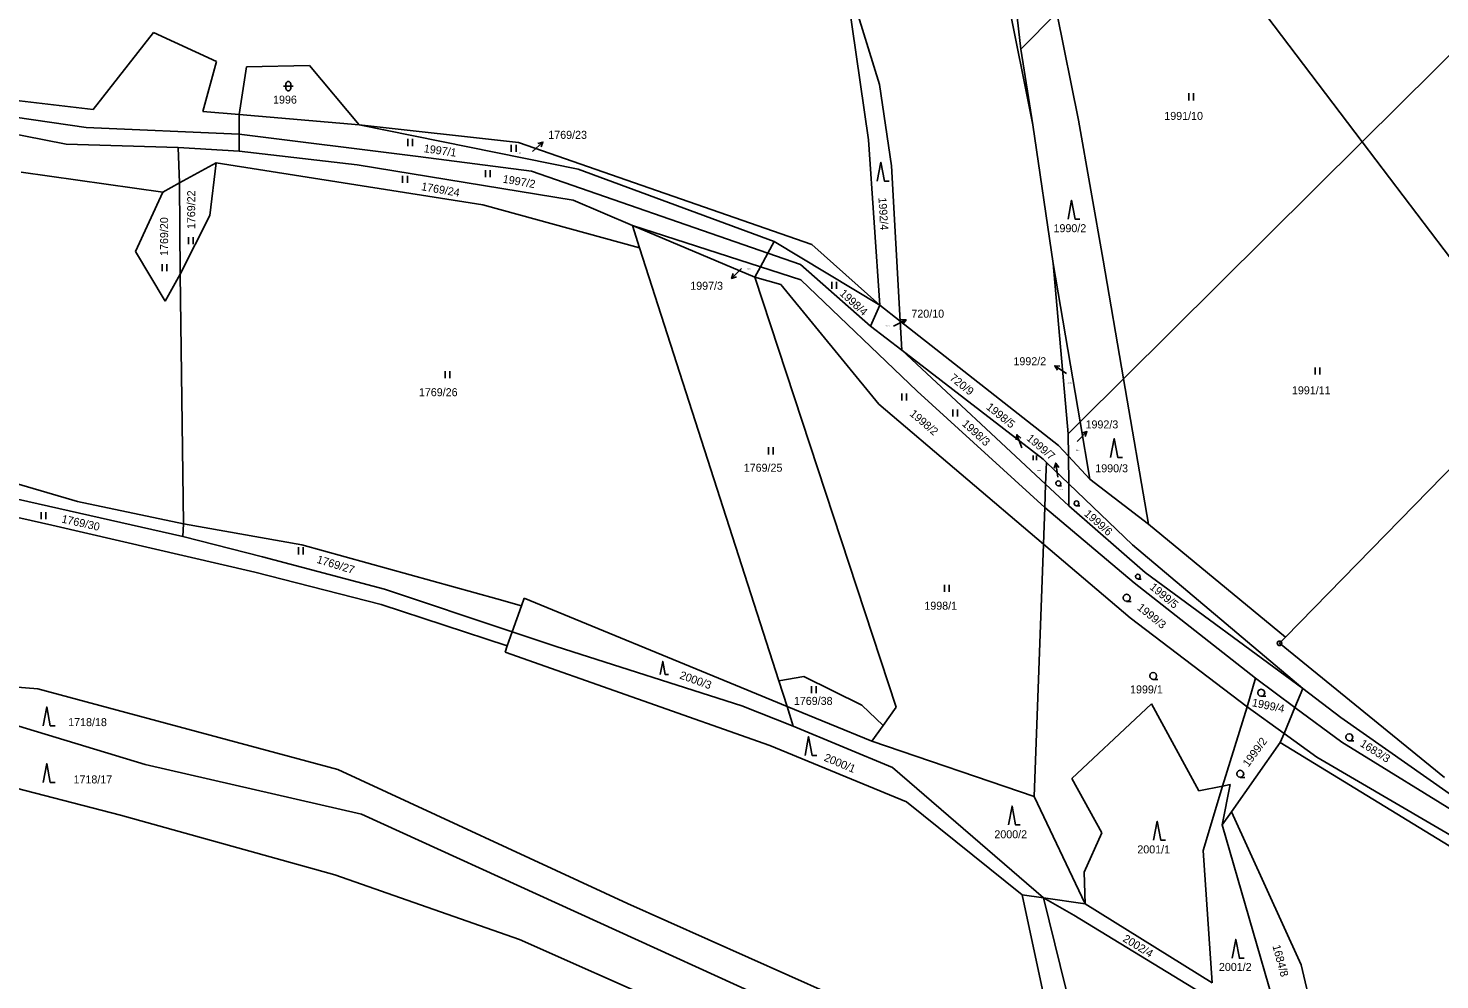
# Model space of a CAD drawing. Extents: x -609861 to -605046, y -1120287 to -1116307.
# Drawn here: x -608353.7 to -608053.8, y -1118860.6 to -1118658.5 of the extents above; entities that cross this region are included whole.
import ezdxf

# ---------------------------------------------------------------- set-up
doc = ezdxf.new("R2010")
doc.units = 0
for name, color, linetype in [('Vrstva 1', 7, 'Continuous'), ('Vrstva 2', 7, 'Continuous'), ('Vrstva 3', 7, 'Continuous'), ('Vrstva 7', 7, 'Continuous'), ('Vrstva 8', 7, 'Continuous')]:
    doc.layers.add(name, color=color, linetype=linetype)

msp = doc.modelspace()

# ---------------------------------------------------------------- linework, layer by layer
at = {"layer": 'Vrstva 1'}
for p, q in [((-607952.96, -1118566.23), (-608070.31, -1118682.67)), ((-608142.82, -1118663), (-608149.41, -1118607.38)), ((-608070.31, -1118682.67), (-608110.26, -1118629.98)), ((-608172.88, -1118670.49), (-608180.46, -1118645.84)), ((-608175.18, -1118682.23), (-608180.46, -1118645.84)), ((-608140.29, -1118679.03), (-608147.19, -1118644.82)), ((-608142.82, -1118663), (-608135.21, -1118655.28)), ((-608135.21, -1118655.28), (-608130.58, -1118678.03)), ((-608339.91, -1118675.81), (-608327.13, -1118659.45)), ((-608327.13, -1118659.45), (-608313.71, -1118665.56)), ((-608140.29, -1118679.03), (-608142.82, -1118663)), ((-608313.71, -1118665.56), (-608316.58, -1118676.21)), ((-608308.87, -1118676.87), (-608307.36, -1118666.72)), ((-608307.36, -1118666.72), (-608293.95, -1118666.45)), ((-608293.95, -1118666.45), (-608283.37, -1118679.02)), ((-608385.93, -1118670.39), (-608339.91, -1118675.81)), ((-608170.33, -1118687.74), (-608172.88, -1118670.49)), ((-608385.81, -1118673.2), (-608341.43, -1118679.6)), ((-608316.58, -1118676.21), (-608308.87, -1118676.87)), ((-608308.9, -1118681.01), (-608308.87, -1118676.87)), ((-608283.37, -1118679.02), (-608308.87, -1118676.87)), ((-608341.43, -1118679.6), (-608308.9, -1118681.01)), ((-608283.37, -1118679.02), (-608249.58, -1118682.81)), ((-608283.37, -1118679.02), (-608236.85, -1118688.43)), ((-608135.97, -1118708.47), (-608140.29, -1118679.03)), ((-608130.58, -1118678.03), (-608125.36, -1118707.78)), ((-608358.93, -1118680.56), (-608345.62, -1118683.14)), ((-608308.92, -1118684.67), (-608308.9, -1118681.01)), ((-608308.9, -1118681.01), (-608270.84, -1118685.75)), ((-608249.58, -1118682.81), (-608187.26, -1118704.5)), ((-608172.8, -1118717.36), (-608175.18, -1118682.23)), ((-608070.31, -1118682.67), (-608121.02, -1118732.99)), ((-608032.52, -1118732.51), (-608070.31, -1118682.67)), ((-608345.62, -1118683.14), (-608321.86, -1118683.84)), ((-608321.86, -1118683.84), (-608321.55, -1118691.36)), ((-608321.86, -1118683.84), (-608308.92, -1118684.67)), ((-608283.82, -1118687.57), (-608308.92, -1118684.67)), ((-608270.84, -1118685.75), (-608246.8, -1118688.92)), ((-608321.55, -1118691.36), (-608313.78, -1118687.12)), ((-608313.78, -1118687.12), (-608315.12, -1118698.32)), ((-608257.12, -1118696.06), (-608313.78, -1118687.12)), ((-608237.95, -1118695.08), (-608283.82, -1118687.57)), ((-608236.85, -1118688.43), (-608195.23, -1118703.83)), ((-608168.5, -1118720.74), (-608170.33, -1118687.74)), ((-608325.08, -1118693.35), (-608355.19, -1118689.07)), ((-608325.08, -1118693.35), (-608321.55, -1118691.36)), ((-608321.55, -1118691.36), (-608321.4, -1118710.8)), ((-608246.8, -1118688.92), (-608196.56, -1118706.29)), ((-608330.91, -1118705.98), (-608325.08, -1118693.35)), ((-608223.85, -1118705.2), (-608257.12, -1118696.06)), ((-608225.32, -1118700.42), (-608237.95, -1118695.08)), ((-608315.12, -1118698.32), (-608321.4, -1118710.8)), ((-608223.85, -1118705.2), (-608225.32, -1118700.42)), ((-608225.32, -1118700.42), (-608198.12, -1118709.19)), ((-608199.32, -1118711.41), (-608225.32, -1118700.42)), ((-608195.23, -1118703.83), (-608196.56, -1118706.29)), ((-608195.23, -1118703.83), (-608172.8, -1118717.36)), ((-608324.62, -1118716.48), (-608330.91, -1118705.98)), ((-608194.22, -1118797.12), (-608223.85, -1118705.2)), ((-608196.56, -1118706.29), (-608198.12, -1118709.19)), ((-608196.56, -1118706.29), (-608189.63, -1118708.69)), ((-608187.26, -1118704.5), (-608172.8, -1118717.36)), ((-608198.12, -1118709.19), (-608199.32, -1118711.41)), ((-608198.12, -1118709.19), (-608189.58, -1118711.95)), ((-608189.63, -1118708.69), (-608174.77, -1118721.8)), ((-608135.97, -1118708.47), (-608132.79, -1118744.67)), ((-608130.26, -1118742.16), (-608135.97, -1118708.47)), ((-608125.36, -1118707.78), (-608121.02, -1118732.99)), ((-608321.4, -1118710.8), (-608324.62, -1118716.48)), ((-608321.4, -1118710.8), (-608320.72, -1118763.82)), ((-608169.32, -1118802.72), (-608199.32, -1118711.41)), ((-608193.8, -1118712.95), (-608199.32, -1118711.41)), ((-608189.58, -1118711.95), (-608164.89, -1118735.59)), ((-608172.98, -1118738.38), (-608193.8, -1118712.95)), ((-608174.77, -1118721.8), (-608172.8, -1118717.36)), ((-608172.8, -1118717.36), (-608168.5, -1118720.74)), ((-608168.15, -1118726.9), (-608174.77, -1118721.8)), ((-608168.5, -1118720.74), (-608134.81, -1118747.19)), ((-608168.15, -1118726.9), (-608168.5, -1118720.74)), ((-608137.57, -1118755.35), (-608168.15, -1118726.9)), ((-608138.13, -1118750.07), (-608168.15, -1118726.9)), ((-608121.02, -1118732.99), (-608130.26, -1118742.16)), ((-608121.02, -1118732.99), (-608115.7, -1118763.85)), ((-608086.65, -1118787.9), (-608032.52, -1118732.51)), ((-608164.89, -1118735.59), (-608137.75, -1118760.35)), ((-608138.04, -1118768.15), (-608172.98, -1118738.38)), ((-608130.26, -1118742.16), (-608132.79, -1118744.67)), ((-608128.2, -1118754.33), (-608130.26, -1118742.16)), ((-608132.79, -1118744.67), (-608132.74, -1118749.43)), ((-608422.02, -1118747.63), (-608348.68, -1118764.1)), ((-608134.81, -1118747.19), (-608132.74, -1118749.43)), ((-608137.4, -1118750.76), (-608138.13, -1118750.07)), ((-608137.4, -1118750.76), (-608137.57, -1118755.35)), ((-608132.68, -1118755.28), (-608137.4, -1118750.76)), ((-608132.74, -1118749.43), (-608132.68, -1118755.28)), ((-608132.74, -1118749.43), (-608128.2, -1118754.33)), ((-608377.59, -1118753.65), (-608320.83, -1118766.49)), ((-608343.25, -1118759.02), (-608363.85, -1118753.06)), ((-608128.2, -1118754.33), (-608115.7, -1118763.85)), ((-608137.57, -1118755.35), (-608137.75, -1118760.35)), ((-608132.63, -1118759.94), (-608137.57, -1118755.35)), ((-608132.68, -1118755.28), (-608132.63, -1118759.94)), ((-608119.13, -1118768.24), (-608132.68, -1118755.28)), ((-608320.72, -1118763.82), (-608343.25, -1118759.02)), ((-608137.75, -1118760.35), (-608138.04, -1118768.15)), ((-608137.75, -1118760.35), (-608118.74, -1118776.31)), ((-608116.45, -1118774.14), (-608132.63, -1118759.94)), ((-608320.72, -1118763.82), (-608320.83, -1118766.49)), ((-608320.72, -1118763.82), (-608295.6, -1118768.23)), ((-608348.68, -1118764.1), (-608305.55, -1118774.08)), ((-608303.93, -1118770.84), (-608320.83, -1118766.49)), ((-608115.7, -1118763.85), (-608086.65, -1118787.9)), ((-608295.6, -1118768.23), (-608254.17, -1118779.76)), ((-608138.04, -1118768.15), (-608140, -1118821.7)), ((-608119.64, -1118783.77), (-608138.04, -1118768.15)), ((-608082.92, -1118798.77), (-608119.13, -1118768.24)), ((-608278.02, -1118777.65), (-608303.93, -1118770.84)), ((-608305.55, -1118774.08), (-608278.72, -1118780.94)), ((-608082.92, -1118798.77), (-608116.45, -1118774.14)), ((-608250.87, -1118786.73), (-608278.02, -1118777.65)), ((-608118.74, -1118776.31), (-608092.99, -1118796.58)), ((-608278.72, -1118780.94), (-608251.93, -1118789.74)), ((-608254.17, -1118779.76), (-608248.94, -1118781.23)), ((-608250.87, -1118786.73), (-608248.94, -1118781.23)), ((-608248.94, -1118781.23), (-608248.37, -1118779.61)), ((-608248.37, -1118779.61), (-608202.28, -1118798.57)), ((-608094.74, -1118802.64), (-608119.64, -1118783.77)), ((-608251.93, -1118789.74), (-608250.87, -1118786.73)), ((-608241.53, -1118789.85), (-608250.87, -1118786.73)), ((-608465.9, -1118790.13), (-608351.69, -1118798.83)), ((-608252.39, -1118791.04), (-608251.93, -1118789.74)), ((-608202.13, -1118802.48), (-608241.53, -1118789.85)), ((-608087.89, -1118789.17), (-608086.65, -1118787.9)), ((-608052.84, -1118817.65), (-608087.89, -1118789.17)), ((-608196.18, -1118810.87), (-608252.39, -1118791.04)), ((-608194.22, -1118797.12), (-608188.92, -1118796.24)), ((-608188.92, -1118796.24), (-608176.62, -1118802.35)), ((-608092.99, -1118796.58), (-608094.74, -1118802.64)), ((-608092.99, -1118796.58), (-608084.6, -1118802.78)), ((-608351.69, -1118798.83), (-608287.97, -1118816)), ((-608202.28, -1118798.57), (-608192.51, -1118802.59)), ((-608192.51, -1118802.59), (-608194.22, -1118797.12)), ((-608084.6, -1118802.78), (-608082.92, -1118798.77)), ((-608074.83, -1118804.95), (-608082.92, -1118798.77)), ((-608191.2, -1118806.77), (-608202.13, -1118802.48)), ((-608191.2, -1118806.77), (-608192.51, -1118802.59)), ((-608192.51, -1118802.59), (-608174.52, -1118809.99)), ((-608176.62, -1118802.35), (-608172.12, -1118806.63)), ((-608172.12, -1118806.63), (-608169.32, -1118802.72)), ((-608115.1, -1118802), (-608117.38, -1118804.14)), ((-608105, -1118820.5), (-608115.1, -1118802)), ((-608099.99, -1118819.51), (-608094.74, -1118802.64)), ((-608086.92, -1118808.31), (-608094.74, -1118802.64)), ((-608086.92, -1118808.31), (-608084.6, -1118802.78)), ((-608084.6, -1118802.78), (-608074.63, -1118810.15)), ((-608368.76, -1118802.83), (-608328.84, -1118814.95)), ((-608117.38, -1118804.14), (-608132, -1118817.9)), ((-608030.94, -1118835.79), (-608074.83, -1118804.95)), ((-608170.09, -1118815.53), (-608191.2, -1118806.77)), ((-608174.52, -1118809.99), (-608172.12, -1118806.63)), ((-608087.74, -1118810.27), (-608086.92, -1118808.31)), ((-608079.93, -1118813.37), (-608086.92, -1118808.31)), ((-608167.14, -1118822.84), (-608196.18, -1118810.87)), ((-608140, -1118821.7), (-608174.52, -1118809.99)), ((-608098.11, -1118824.98), (-608087.74, -1118810.27)), ((-608033.77, -1118843.31), (-608087.74, -1118810.27)), ((-608074.63, -1118810.15), (-608008.34, -1118851.21)), ((-608020.9, -1118847.94), (-608079.93, -1118813.37)), ((-608334.11, -1118825.66), (-608374.25, -1118815.33)), ((-608328.84, -1118814.95), (-608282.9, -1118825.48)), ((-608287.97, -1118816), (-608226.41, -1118844.46)), ((-608138.02, -1118843.24), (-608170.09, -1118815.53)), ((-608132, -1118817.9), (-608125.6, -1118829.4)), ((-608099.99, -1118819.51), (-608105, -1118820.5)), ((-608099.99, -1118819.51), (-608104.1, -1118833.22)), ((-608100.06, -1118827.74), (-608098.4, -1118819.2)), ((-608098.4, -1118819.2), (-608099.99, -1118819.51)), ((-608142.55, -1118842.59), (-608167.14, -1118822.84)), ((-608129.2, -1118844.5), (-608140, -1118821.7)), ((-608288.6, -1118838.38), (-608334.11, -1118825.66)), ((-608282.9, -1118825.48), (-608162.06, -1118880.51)), ((-608100.06, -1118827.74), (-608098.11, -1118824.98)), ((-608083.28, -1118857.46), (-608098.11, -1118824.98)), ((-608125.6, -1118829.4), (-608129.4, -1118837.8)), ((-608087.75, -1118870.27), (-608100.06, -1118827.74)), ((-608102.21, -1118861.28), (-608104.1, -1118833.22)), ((-608249.32, -1118852.09), (-608288.6, -1118838.38)), ((-608129.4, -1118837.8), (-608129.2, -1118844.5)), ((-608226.41, -1118844.46), (-608162.99, -1118872.68)), ((-608138.02, -1118843.24), (-608142.55, -1118842.59)), ((-608137.59, -1118865.77), (-608142.55, -1118842.59)), ((-608138.02, -1118843.24), (-608130.4, -1118874.16)), ((-608129.2, -1118844.5), (-608138.02, -1118843.24)), ((-608131.61, -1118846.9), (-608138.02, -1118843.24)), ((-608102.21, -1118861.28), (-608129.2, -1118844.5)), ((-608101.96, -1118865.01), (-608131.61, -1118846.9)), ((-608217.13, -1118866.39), (-608249.32, -1118852.09)), ((-608078.13, -1118879.51), (-608083.28, -1118857.46))]:
    msp.add_line(p, q, dxfattribs=at)
at = {"layer": 'Vrstva 3'}
for p, q in [((-608107.15, -1118672.35), (-608107.15, -1118673.85)), ((-608106.15, -1118673.85), (-608106.15, -1118672.35)), ((-608273.1, -1118682.05), (-608273.1, -1118683.55)), ((-608272.1, -1118683.55), (-608272.1, -1118682.05)), ((-608251.08, -1118683.31), (-608251.08, -1118684.81)), ((-608250.08, -1118684.81), (-608250.08, -1118683.31)), ((-608256.54, -1118688.67), (-608256.54, -1118690.17)), ((-608255.54, -1118690.17), (-608255.54, -1118688.67)), ((-608274.17, -1118689.87), (-608274.17, -1118691.37)), ((-608273.17, -1118691.37), (-608273.17, -1118689.87)), ((-608319.69, -1118702.9), (-608319.69, -1118704.4)), ((-608318.69, -1118704.4), (-608318.69, -1118702.9)), ((-608325.25, -1118708.65), (-608325.25, -1118710.15)), ((-608324.25, -1118710.15), (-608324.25, -1118708.65)), ((-608183, -1118712.39), (-608183, -1118713.89)), ((-608182, -1118713.89), (-608182, -1118712.39)), ((-608080.3, -1118730.61), (-608080.3, -1118732.11)), ((-608079.3, -1118732.11), (-608079.3, -1118730.61)), ((-608265.11, -1118731.36), (-608265.11, -1118732.86)), ((-608264.11, -1118732.86), (-608264.11, -1118731.36)), ((-608168.11, -1118736.08), (-608168.11, -1118737.58)), ((-608167.11, -1118737.58), (-608167.11, -1118736.08)), ((-608157.29, -1118739.49), (-608157.29, -1118740.99)), ((-608156.29, -1118740.99), (-608156.29, -1118739.49)), ((-608196.46, -1118747.54), (-608196.46, -1118749.04)), ((-608195.46, -1118749.04), (-608195.46, -1118747.54)), ((-608140.22, -1118749.25), (-608140.22, -1118750.3)), ((-608139.52, -1118750.3), (-608139.52, -1118749.25)), ((-608350.96, -1118761.33), (-608350.96, -1118762.83)), ((-608349.96, -1118762.83), (-608349.96, -1118761.33)), ((-608296.29, -1118768.78), (-608296.29, -1118770.28)), ((-608295.29, -1118770.28), (-608295.29, -1118768.78)), ((-608159.04, -1118776.77), (-608159.04, -1118778.27)), ((-608158.04, -1118778.27), (-608158.04, -1118776.77)), ((-608187.31, -1118798.27), (-608187.31, -1118799.77)), ((-608186.31, -1118799.77), (-608186.31, -1118798.27))]:
    msp.add_line(p, q, dxfattribs=at)
for points in [[(-608299.45, -1118670.84), (-608298.18, -1118670.84), (-608297.45, -1118670.84)], [(-608173.33, -1118690.99), (-608172.58, -1118686.99), (-608171.83, -1118690.99), (-608170.83, -1118690.99)], [(-608132.81, -1118699.07), (-608132.06, -1118695.07), (-608131.31, -1118699.07), (-608130.31, -1118699.07)], [(-608123.76, -1118749.69), (-608123.01, -1118745.69), (-608122.26, -1118749.69), (-608121.26, -1118749.69)], [(-608134.87, -1118755.71), (-608135.136, -1118755.64), (-608135.325, -1118755.451), (-608135.395, -1118755.192), (-608135.325, -1118754.933), (-608135.136, -1118754.744), (-608134.877, -1118754.674), (-608134.618, -1118754.744), (-608134.429, -1118754.933), (-608134.359, -1118755.199), (-608134.429, -1118755.465), (-608134.618, -1118755.654), (-608134.884, -1118755.724), (-608134.184, -1118755.724)], [(-608131.01, -1118759.97), (-608131.276, -1118759.9), (-608131.465, -1118759.711), (-608131.535, -1118759.452), (-608131.465, -1118759.193), (-608131.276, -1118759.004), (-608131.017, -1118758.934), (-608130.758, -1118759.004), (-608130.569, -1118759.193), (-608130.499, -1118759.459), (-608130.569, -1118759.725), (-608130.758, -1118759.914), (-608131.024, -1118759.984), (-608130.324, -1118759.984)], [(-608117.95, -1118775.51), (-608118.205, -1118775.443), (-608118.386, -1118775.262), (-608118.452, -1118775.014), (-608118.386, -1118774.766), (-608118.205, -1118774.585), (-608117.957, -1118774.518), (-608117.709, -1118774.585), (-608117.528, -1118774.766), (-608117.461, -1118775.021), (-608117.528, -1118775.276), (-608117.709, -1118775.456), (-608117.963, -1118775.523), (-608117.293, -1118775.523)], [(-608120.35, -1118780.25), (-608120.73, -1118780.15), (-608121, -1118779.88), (-608121.1, -1118779.51), (-608121, -1118779.14), (-608120.73, -1118778.87), (-608120.36, -1118778.77), (-608119.99, -1118778.87), (-608119.72, -1118779.14), (-608119.62, -1118779.52), (-608119.72, -1118779.9), (-608119.99, -1118780.17), (-608120.37, -1118780.27), (-608119.37, -1118780.27)], [(-608219.435, -1118795.82), (-608218.91, -1118793.02), (-608218.385, -1118795.82), (-608217.685, -1118795.82)], [(-608114.72, -1118796.84), (-608115.1, -1118796.74), (-608115.37, -1118796.47), (-608115.47, -1118796.1), (-608115.37, -1118795.73), (-608115.1, -1118795.46), (-608114.73, -1118795.36), (-608114.36, -1118795.46), (-608114.09, -1118795.73), (-608113.99, -1118796.11), (-608114.09, -1118796.49), (-608114.36, -1118796.76), (-608114.74, -1118796.86), (-608113.74, -1118796.86)], [(-608091.77, -1118800.41), (-608092.15, -1118800.31), (-608092.42, -1118800.04), (-608092.52, -1118799.67), (-608092.42, -1118799.3), (-608092.15, -1118799.03), (-608091.78, -1118798.93), (-608091.41, -1118799.03), (-608091.14, -1118799.3), (-608091.04, -1118799.68), (-608091.14, -1118800.06), (-608091.41, -1118800.33), (-608091.79, -1118800.43), (-608090.79, -1118800.43)], [(-608350.52, -1118806.68), (-608349.77, -1118802.68), (-608349.02, -1118806.68), (-608348.02, -1118806.68)], [(-608073.06, -1118809.87), (-608073.44, -1118809.77), (-608073.71, -1118809.5), (-608073.81, -1118809.13), (-608073.71, -1118808.76), (-608073.44, -1118808.49), (-608073.07, -1118808.39), (-608072.7, -1118808.49), (-608072.43, -1118808.76), (-608072.33, -1118809.14), (-608072.43, -1118809.52), (-608072.7, -1118809.79), (-608073.08, -1118809.89), (-608072.08, -1118809.89)], [(-608188.69, -1118812.99), (-608187.94, -1118808.99), (-608187.19, -1118812.99), (-608186.19, -1118812.99)], [(-608350.52, -1118818.73), (-608349.77, -1118814.73), (-608349.02, -1118818.73), (-608348.02, -1118818.73)], [(-608096.23, -1118817.63), (-608096.61, -1118817.53), (-608096.88, -1118817.26), (-608096.98, -1118816.89), (-608096.88, -1118816.52), (-608096.61, -1118816.25), (-608096.24, -1118816.15), (-608095.87, -1118816.25), (-608095.6, -1118816.52), (-608095.5, -1118816.9), (-608095.6, -1118817.28), (-608095.87, -1118817.55), (-608096.25, -1118817.65), (-608095.25, -1118817.65)], [(-608145.46, -1118827.75), (-608144.71, -1118823.75), (-608143.96, -1118827.75), (-608142.96, -1118827.75)], [(-608114.63, -1118830.96), (-608113.88, -1118826.96), (-608113.13, -1118830.96), (-608112.13, -1118830.96)], [(-608097.92, -1118856.07), (-608097.17, -1118852.07), (-608096.42, -1118856.07), (-608095.42, -1118856.07)]]:
    msp.add_lwpolyline(points, dxfattribs=at)
msp.add_lwpolyline([(-608298.95, -1118670.34), (-608298.85, -1118670.05), (-608298.6, -1118669.87), (-608298.29, -1118669.87), (-608298.04, -1118670.05), (-608297.94, -1118670.34), (-608297.94, -1118671.34), (-608298.04, -1118671.63), (-608298.29, -1118671.81), (-608298.6, -1118671.81), (-608298.85, -1118671.63), (-608298.95, -1118671.34)], close=True, dxfattribs=at)
at = {"layer": 'Vrstva 7'}
for p, q in [((-608244.358, -1118682.693), (-608246.56, -1118684.73)), ((-608204.281, -1118711.661), (-608202.17, -1118709.53)), ((-608167.232, -1118720.458), (-608169.91, -1118721.81)), ((-608135.651, -1118730.209), (-608133.14, -1118731.85)), ((-608143.667, -1118744.848), (-608142.65, -1118747.67)), ((-608128.789, -1118744.188), (-608130.91, -1118746.31)), ((-608135.417, -1118750.905), (-608134.96, -1118753.87))]:
    msp.add_line(p, q, dxfattribs=at)
for points in [[(-608245.432, -1118683.005), (-608244.358, -1118682.693), (-608244.752, -1118683.739)], [(-608203.222, -1118711.303), (-608204.281, -1118711.661), (-608203.933, -1118710.599)], [(-608168.35, -1118720.462), (-608167.232, -1118720.458), (-608167.899, -1118721.355)], [(-608135.088, -1118731.175), (-608135.651, -1118730.209), (-608134.541, -1118730.337)], [(-608143.799, -1118745.958), (-608143.667, -1118744.848), (-608142.858, -1118745.619)], [(-608129.85, -1118744.542), (-608128.789, -1118744.188), (-608129.142, -1118745.249)], [(-608135.759, -1118751.97), (-608135.417, -1118750.905), (-608134.771, -1118751.817)]]:
    msp.add_lwpolyline(points, dxfattribs=at)
at = {"layer": 'Vrstva 8'}
msp.add_line((-608088.01, -1118789.17), (-608087.77, -1118789.17), dxfattribs=at)
msp.add_lwpolyline([(-608087.74, -1118788.69), (-608087.49, -1118788.87), (-608087.39, -1118789.16), (-608087.49, -1118789.45), (-608087.74, -1118789.63), (-608088.05, -1118789.63), (-608088.3, -1118789.45), (-608088.4, -1118789.16), (-608088.3, -1118788.87), (-608088.05, -1118788.69)], close=True, dxfattribs=at)

# ---------------------------------------------------------------- texts
at = {"layer": 'Vrstva 2'}
for s, height, p in [('1996', 1.7, (-608301.697, -1118674.54)), ('1991/10', 1.7, (-608112.367, -1118678)), ('1769/23', 0.2, (-608250.004, -1118685.16)), ('1990/2', 1.7, (-608135.897, -1118701.85)), ('1997/3', 0.2, (-608200.994, -1118709.71)), ('720/10', 0.2, (-608171.542, -1118721.93)), ('1992/2', 0.2, (-608132.884, -1118733.92)), ('1769/26', 1.7, (-608270.717, -1118736.69)), ('1991/11', 1.7, (-608085.247, -1118736.29)), ('1992/3', 0.2, (-608131.134, -1118748.24)), ('1769/25', 1.7, (-608201.707, -1118752.73)), ('1990/3', 1.7, (-608127.027, -1118752.85)), ('1998/5', 0.2, (-608139.444, -1118752.58)), ('1999/7', 0.2, (-608134.734, -1118756.63)), ('1998/1', 1.7, (-608163.337, -1118782.04)), ('1999/1', 1.7, (-608119.637, -1118799.82)), ('1769/38', 1.7, (-608191.057, -1118802.26)), ('1718/18', 1.7, (-608345.217, -1118806.77)), ('1718/17', 1.7, (-608344.087, -1118818.94)), ('2000/2', 1.7, (-608148.463, -1118830.59)), ('2001/1', 1.7, (-608118.093, -1118833.8)), ('2001/2', 1.7, (-608100.763, -1118858.77))]:
    msp.add_text(s, height=height, dxfattribs=at).set_placement(p)
for s, rotation, p in [('1997/1', 351.91068, (-608269.751, -1118684.845)), ('1769/24', 350.07721, (-608270.303, -1118692.918)), ('1997/2', 350.07721, (-608252.993, -1118691.308)), ('1769/22', 90.01167, (-608318.24, -1118701.197)), ('1992/4', 273.58735, (-608173.105, -1118694.522)), ('1769/20', 90.01167, (-608323.99, -1118706.897)), ('1998/4', 317.7051, (-608181.48, -1118715.054)), ('720/9', 321.31473, (-608158.125, -1118733.078)), ('1998/2', 319.48127, (-608166.591, -1118740.645)), ('1998/3', 317.7051, (-608155.47, -1118742.744)), ('1769/30', 347.38431, (-608346.737, -1118763.506)), ('1999/6', 318.62183, (-608129.525, -1118761.88)), ('1769/27', 342.91524, (-608292.555, -1118772.055)), ('1999/5', 320.398, (-608115.607, -1118777.49)), ('1999/3', 321.31473, (-608118.263, -1118781.865)), ('2000/3', 340.22234, (-608215.467, -1118796.61)), ('1999/4', 348.30104, (-608093.845, -1118802.52)), ('1999/2', 53.97263, (-608094.499, -1118815.582)), ('1683/3', 327.61727, (-608070.938, -1118810.9)), ('2000/1', 337.47214, (-608184.811, -1118814.071)), ('2002/4', 328.4767, (-608121.338, -1118852.364)), ('1684/8', 285.27569, (-608089.407, -1118853.459))]:
    msp.add_text(s, height=1.7, rotation=rotation, dxfattribs=at).set_placement(p)
at = {"layer": 'Vrstva 7'}
for s, p in [('1769/23', (-608243.227, -1118682.02)), ('1997/3', (-608213.071, -1118714.08)), ('720/10', (-608166.093, -1118720.01)), ('1992/2', (-608144.411, -1118730.11)), ('1992/3', (-608129.098, -1118743.53))]:
    msp.add_text(s, height=1.7, dxfattribs=at).set_placement(p)
for s, rotation, p in [('1998/5', 321.31473, (-608150.344, -1118739.265)), ('1999/7', 319.48127, (-608141.769, -1118745.854))]:
    msp.add_text(s, height=1.7, rotation=rotation, dxfattribs=at).set_placement(p)

doc.saveas('drawing.dxf')
